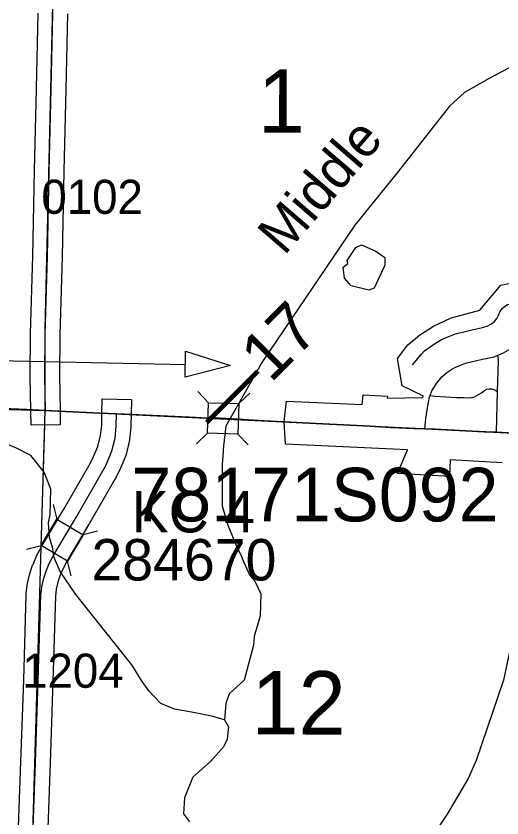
# Model space of a CAD drawing. Extents: x -132.8 to -73.3, y -60 to -26.
# Drawn here: x -111.083 to -110.087, y -52.384 to -50.739 of the extents above; entities that cross this region are included whole.
import ezdxf

# ---------------------------------------------------------------- set-up
doc = ezdxf.new("R2010")
doc.units = 0
for name, color, linetype in [('tdCoCityStreetMinor', 7, 'Continuous'), ('tdCoCorpBndry', 7, 'Continuous'), ('tdCoDirctArrow', 7, 'Continuous'), ('tdCoHydroRiver', 7, 'Continuous'), ('tdCoHydroTxtLg', 7, 'Continuous'), ('tdCoPriCL', 7, 'Continuous'), ('tdCoPrimary', 7, 'Continuous'), ('tdCoPriNonDiv', 7, 'Continuous'), ('tdCoPriNonDivCL', 7, 'Continuous'), ('tdCoSecRdNmbr', 7, 'Continuous'), ('tdCoSecRteBand', 7, 'Continuous'), ('tdCoSecRteCL', 7, 'Continuous'), ('tdCoSectLine', 7, 'Continuous'), ('tdCoSectLinePart', 7, 'Continuous'), ('tdCoSectNmbr', 7, 'Continuous'), ('tdCoStrucNonDivPri', 7, 'Continuous'), ('tdCoStrucPriMaintName', 7, 'Continuous'), ('tdCoStrucSec', 7, 'Continuous'), ('tdCoStrucSecCoName', 7, 'Continuous'), ('tdCoStrucSecFHWANum', 7, 'Continuous'), ('tdCoSurfAsphalt', 7, 'Continuous'), ('tdCoSurfGravel', 7, 'Continuous'), ('tdStHwyPriRefPost1', 7, 'Continuous')]:
    doc.layers.add(name, color=color, linetype=linetype)

msp = doc.modelspace()

# ---------------------------------------------------------------- linework, layer by layer
at = {"layer": 'tdCoCityStreetMinor'}
msp.add_line((-110.0979, -51.5927), (-110.0954, -51.5087), dxfattribs=at)
for points in [[(-110.2698, -51.4545), (-110.2525, -51.4333), (-110.2451, -51.4254), (-110.234, -51.417), (-110.2229, -51.4096), (-110.2089, -51.4017), (-110.1958, -51.396), (-110.1815, -51.3906), (-110.1447, -51.3817), (-110.1262, -51.3775), (-110.1166, -51.3748), (-110.1092, -51.3709), (-110.1016, -51.3652), (-110.0969, -51.359), (-110.0927, -51.3507), (-110.09, -51.3443), (-110.0863, -51.3388), (-110.0823, -51.3351), (-110.0767, -51.3314), (-110.07, -51.329), (-110.0624, -51.3277), (-110.0273, -51.3296)], [(-110.0949, -51.4346), (-110.0848, -51.4306), (-110.068, -51.4209), (-110.0555, -51.4091), (-110.0456, -51.3958), (-110.0417, -51.3896), (-110.0382, -51.3844), (-110.0355, -51.3815), (-110.0325, -51.38), (-110.0285, -51.3791)], [(-110.2341, -51.5175), (-110.2301, -51.5075), (-110.2207, -51.4927), (-110.2098, -51.4789), (-110.1995, -51.4698), (-110.1876, -51.4619), (-110.1748, -51.456), (-110.1615, -51.4505), (-110.1265, -51.4429), (-110.1026, -51.4377), (-110.0949, -51.4346)], [(-110.0954, -51.5087), (-110.0942, -51.4678), (-110.0937, -51.4466), (-110.0939, -51.4419), (-110.0949, -51.4346)], [(-110.2341, -51.5175), (-110.2244, -51.5186), (-110.1788, -51.5211), (-110.1645, -51.5216), (-110.1521, -51.5218), (-110.143, -51.5198), (-110.1285, -51.5115), (-110.1221, -51.5068), (-110.1174, -51.5043), (-110.1129, -51.5033), (-110.1073, -51.5033), (-110.1032, -51.5048), (-110.099, -51.5066), (-110.0954, -51.5087)], [(-110.2444, -51.5856), (-110.2429, -51.5652), (-110.2394, -51.5423), (-110.2352, -51.5203), (-110.2341, -51.5175)]]:
    msp.add_lwpolyline(points, dxfattribs=at)
at = {"layer": 'tdCoCorpBndry'}
msp.add_lwpolyline([(-110.0858, -51.655), (-110.1928, -51.6493), (-110.1939, -51.6831), (-110.3008, -51.6774), (-110.2801, -51.6286), (-110.5303, -51.617), (-110.5328, -51.5715), (-110.5283, -51.5287), (-110.3729, -51.5359), (-110.3714, -51.516), (-110.3214, -51.5185), (-110.3217, -51.5229), (-110.2498, -51.5216), (-110.2471, -51.5188), (-110.2909, -51.4975), (-110.3007, -51.441), (-110.2797, -51.4131), (-110.2555, -51.3933), (-110.2267, -51.3749), (-110.1909, -51.3577), (-110.1319, -51.3418), (-110.0889, -51.2906), (-110.0263, -51.2779)], dxfattribs=at)
at = {"layer": 'tdCoDirctArrow'}
msp.add_lwpolyline([(-110.7352, -51.4259), (-110.6434, -51.4553), (-110.7359, -51.4798)], close=True, dxfattribs=at)
msp.add_lwpolyline([(-111.1654, -51.897), (-111.156, -51.4777), (-111.1557, -51.4741), (-111.1553, -51.4719), (-111.1546, -51.4691), (-111.1536, -51.4663), (-111.1524, -51.4637), (-111.151, -51.4611), (-111.1493, -51.4587), (-111.1474, -51.4565), (-111.1454, -51.4544), (-111.1432, -51.4525), (-111.1408, -51.4509), (-111.1382, -51.4494), (-111.1356, -51.4482), (-111.1329, -51.4472), (-111.13, -51.4464), (-111.1272, -51.4459), (-111.1242, -51.4457), (-111.1213, -51.4457), (-110.7356, -51.4537)], dxfattribs=at)
at = {"layer": 'tdCoHydroRiver'}
for points in [[(-110.0453, -50.8307), (-110.1125, -50.867), (-110.1636, -50.8957), (-110.1943, -50.9234), (-110.2985, -51.0566), (-110.3879, -51.168), (-110.5777, -51.4474), (-110.6527, -51.58), (-110.6576, -51.6202), (-110.6589, -51.6411), (-110.66, -51.6585), (-110.6605, -51.7436), (-110.6488, -51.7834), (-110.6294, -51.8296), (-110.6203, -51.8471), (-110.6189, -51.8519), (-110.6039, -51.8854), (-110.5932, -51.8983), (-110.5811, -51.9238), (-110.5822, -51.9695), (-110.5943, -52.0118), (-110.5963, -52.0292), (-110.6153, -52.1013), (-110.646, -52.1289), (-110.6528, -52.1493), (-110.6552, -52.1824)], [(-110.3595, -51.3012), (-110.3956, -51.2925), (-110.4095, -51.2764), (-110.4121, -51.2542), (-110.4024, -51.2465), (-110.4039, -51.2402), (-110.3859, -51.2138), (-110.3747, -51.2078), (-110.345, -51.2211), (-110.3264, -51.2342), (-110.3268, -51.2499), (-110.3484, -51.2968), (-110.3595, -51.3012)], [(-110.6821, -52.1753), (-110.7154, -52.168), (-110.7578, -52.1606), (-110.7859, -52.1488), (-110.8105, -52.123), (-110.8243, -52.1037), (-110.8455, -52.07), (-110.9602, -51.9251), (-110.9922, -51.8785), (-111.0056, -51.8482), (-111.0083, -51.8276), (-111.0141, -51.8086), (-111.0165, -51.7785), (-111.0129, -51.7613), (-111.0116, -51.7092), (-111.0249, -51.6742), (-111.0525, -51.6404), (-111.0821, -51.6254), (-111.1102, -51.6136), (-111.1286, -51.5927), (-111.173, -51.4748), (-111.1971, -51.4316), (-111.2154, -51.4043), (-111.2501, -51.3403)], [(-110.0591, -51.8077), (-110.0615, -51.9079), (-110.0653, -51.9362), (-110.0667, -51.9961), (-110.071, -52.0433), (-110.0835, -52.1014), (-110.1395, -52.2657), (-110.1561, -52.3032), (-110.1989, -52.3763), (-110.2595, -52.4679), (-110.2907, -52.5208), (-110.3936, -52.7313), (-110.4218, -52.7906), (-110.4306, -52.8267), (-110.4374, -52.847), (-110.4409, -52.8596), (-110.4593, -52.9049), (-110.4907, -52.9657), (-110.5307, -52.9884), (-110.5876, -52.9886)], [(-110.6552, -52.1824), (-110.6476, -52.1967), (-110.6498, -52.2219), (-110.6565, -52.2375), (-110.6836, -52.2675)], [(-110.6552, -52.1824), (-110.6821, -52.1753)], [(-110.6836, -52.2675), (-110.7203, -52.3004), (-110.7372, -52.3426), (-110.7396, -52.3756), (-110.7274, -52.3917)]]:
    msp.add_lwpolyline(points, dxfattribs=at)
at = {"layer": 'tdCoPriCL'}
msp.add_lwpolyline([(-110.0625, -51.5944), (-110.0983, -51.5927), (-110.1236, -51.5915), (-110.2235, -51.5865), (-110.2447, -51.5856), (-110.2674, -51.5846), (-110.2971, -51.5834), (-110.315, -51.5826), (-110.3566, -51.5802), (-110.4112, -51.5772), (-110.4958, -51.5735), (-110.5332, -51.5715), (-110.5754, -51.5693), (-110.6284, -51.5658), (-110.6664, -51.5636), (-110.6898, -51.5636), (-110.7276, -51.5619), (-110.8321, -51.5569), (-110.8772, -51.5548), (-110.9108, -51.5532), (-111.023, -51.5477), (-111.0607, -51.5458), (-111.1281, -51.5434)], dxfattribs=at)
at = {"layer": 'tdCoPrimary'}
for p, q in [((-110.4108, -51.5772), (-110.3562, -51.5802)), ((-110.4108, -51.5772), (-110.3562, -51.5802)), ((-110.2967, -51.5834), (-110.267, -51.5846)), ((-110.2967, -51.5834), (-110.267, -51.5846))]:
    msp.add_line(p, q, dxfattribs=at)
for points in [[(-111.669, -51.5392), (-111.6273, -51.5399), (-111.507, -51.5389), (-111.4135, -51.5384), (-111.307, -51.5399), (-111.2145, -51.5414), (-111.1422, -51.543), (-111.1277, -51.5434), (-111.1133, -51.5439), (-111.0604, -51.5458), (-111.0227, -51.5477), (-110.9104, -51.5532), (-110.8769, -51.5548), (-110.8317, -51.5569), (-110.7272, -51.5619), (-110.6895, -51.5636), (-110.6892, -51.5636), (-110.6748, -51.5636), (-110.666, -51.5636), (-110.6403, -51.5651), (-110.6281, -51.5658), (-110.575, -51.5693), (-110.5328, -51.5715)], [(-111.669, -51.5392), (-111.6273, -51.5399), (-111.507, -51.5389), (-111.4135, -51.5384), (-111.307, -51.5399), (-111.2145, -51.5414), (-111.1422, -51.543), (-111.1277, -51.5434), (-111.1133, -51.5439), (-111.0604, -51.5458), (-111.0227, -51.5477), (-110.9104, -51.5532), (-110.8769, -51.5548), (-110.8317, -51.5569), (-110.7272, -51.5619), (-110.6895, -51.5636), (-110.6892, -51.5636), (-110.6748, -51.5636), (-110.666, -51.5636), (-110.6403, -51.5651), (-110.6281, -51.5658), (-110.575, -51.5693), (-110.5328, -51.5715)], [(-111.1133, -51.5439), (-111.0604, -51.5458), (-111.0227, -51.5477), (-110.9104, -51.5532), (-110.8769, -51.5548), (-110.8317, -51.5569), (-110.7272, -51.5619), (-110.6895, -51.5636), (-110.6892, -51.5636), (-110.6748, -51.5636), (-110.666, -51.5636), (-110.6403, -51.5651), (-110.6281, -51.5658), (-110.575, -51.5693), (-110.5328, -51.5715), (-110.4954, -51.5735), (-110.4402, -51.5759), (-110.4108, -51.5772), (-110.3562, -51.5802), (-110.3146, -51.5826), (-110.2967, -51.5834), (-110.267, -51.5846), (-110.2444, -51.5856), (-110.2231, -51.5865), (-110.1232, -51.5915), (-110.0979, -51.5927), (-110.0621, -51.5944)], [(-110.5328, -51.5715), (-110.4954, -51.5735), (-110.4402, -51.5759)], [(-110.5328, -51.5715), (-110.4954, -51.5735), (-110.4402, -51.5759)], [(-110.4402, -51.5759), (-110.4108, -51.5772), (-110.4108, -51.5772)], [(-110.4402, -51.5759), (-110.4108, -51.5772), (-110.4108, -51.5772)], [(-110.3562, -51.5802), (-110.3146, -51.5826), (-110.2967, -51.5834)], [(-110.3562, -51.5802), (-110.3146, -51.5826), (-110.2967, -51.5834)], [(-110.267, -51.5846), (-110.2444, -51.5856), (-110.2231, -51.5865), (-110.1232, -51.5915), (-110.0979, -51.5927), (-110.0621, -51.5944), (-110.0334, -51.5954)], [(-110.267, -51.5846), (-110.2444, -51.5856), (-110.2231, -51.5865), (-110.1232, -51.5915), (-110.0979, -51.5927), (-110.0621, -51.5944), (-110.0334, -51.5954)]]:
    msp.add_lwpolyline(points, dxfattribs=at)
at = {"layer": 'tdCoPriNonDiv'}
msp.add_lwpolyline([(-112.1737, -51.5323), (-111.9239, -51.5389), (-111.7744, -51.5379), (-111.6277, -51.5399), (-111.4139, -51.5384), (-111.1281, -51.5434), (-110.6898, -51.5636), (-110.4112, -51.5772), (-110.0625, -51.5944), (-109.9569, -51.5981), (-109.7715, -51.6001), (-109.4923, -51.6013), (-109.3334, -51.6002), (-109.0284, -51.6031), (-108.9357, -51.6021), (-108.2842, -51.6245)], dxfattribs=at)
at = {"layer": 'tdCoPriNonDivCL'}
msp.add_lwpolyline([(-111.1137, -51.5439), (-111.0607, -51.5458), (-111.023, -51.5477), (-110.9108, -51.5532), (-110.8772, -51.5548), (-110.8321, -51.5569), (-110.7276, -51.5619), (-110.6898, -51.5636), (-110.6896, -51.5636), (-110.6752, -51.5636), (-110.6664, -51.5636), (-110.6407, -51.5651), (-110.6284, -51.5658), (-110.5754, -51.5693), (-110.5332, -51.5715), (-110.4958, -51.5735), (-110.4112, -51.5772), (-110.4112, -51.5772), (-110.3566, -51.5802), (-110.315, -51.5826), (-110.2971, -51.5834), (-110.2674, -51.5846), (-110.2447, -51.5856), (-110.2235, -51.5865), (-110.1236, -51.5915), (-110.0983, -51.5927), (-110.0625, -51.5944)], dxfattribs=at)
msp.add_lwpolyline([(-111.1137, -51.5439), (-111.0607, -51.5458), (-111.023, -51.5477), (-110.9108, -51.5532), (-110.8772, -51.5548), (-110.8321, -51.5569), (-110.7276, -51.5619), (-110.6898, -51.5636), (-110.6896, -51.5636), (-110.6752, -51.5636), (-110.6664, -51.5636), (-110.6407, -51.5651), (-110.6284, -51.5658), (-110.5754, -51.5693), (-110.5332, -51.5715), (-110.4958, -51.5735), (-110.4112, -51.5772), (-110.4112, -51.5772), (-110.3566, -51.5802), (-110.315, -51.5826), (-110.2971, -51.5834), (-110.2674, -51.5846), (-110.2447, -51.5856), (-110.2235, -51.5865), (-110.1236, -51.5915), (-110.0983, -51.5927), (-110.0625, -51.5944)], dxfattribs=at)
at = {"layer": 'tdCoSecRteBand'}
for points in [[(-110.9774, -50.7344), (-110.9811, -50.889), (-110.9848, -51.0571), (-110.9885, -51.2324), (-110.9885, -51.2325), (-110.9885, -51.2326), (-110.9929, -51.3917), (-110.9939, -51.4778), (-110.9927, -51.5472), (-110.9921, -51.5772), (-111.0521, -51.5782), (-111.0527, -51.5482), (-111.0539, -51.4784), (-111.0539, -51.478), (-111.0539, -51.4776), (-111.0529, -51.3908), (-111.0529, -51.3905), (-111.0529, -51.3903), (-111.0485, -51.2311), (-111.0448, -51.0558), (-111.0448, -51.0558), (-111.0448, -51.0558), (-111.0411, -50.8876), (-111.0411, -50.8876), (-111.0411, -50.8876), (-111.0374, -50.7329)], [(-111.079, -52.4407), (-111.0731, -52.269), (-111.0731, -52.269), (-111.0731, -52.269), (-111.0671, -52.1012), (-111.062, -51.9262), (-111.0619, -51.9251), (-111.0618, -51.9241), (-111.0601, -51.9068), (-111.0599, -51.9048), (-111.0594, -51.9029), (-111.0553, -51.8851), (-111.0549, -51.8837), (-111.0545, -51.8824), (-111.0488, -51.8656), (-111.0485, -51.8646), (-111.0481, -51.8637), (-111.0424, -51.8501), (-111.0419, -51.8489), (-111.0413, -51.8478), (-111.0302, -51.8266), (-111.0298, -51.8259), (-111.0294, -51.8252), (-110.9851, -51.7506), (-110.9339, -51.6618), (-110.9267, -51.6487), (-110.919, -51.6312), (-110.915, -51.6215), (-110.9095, -51.5993), (-110.9073, -51.5773), (-110.9069, -51.5542), (-110.9063, -51.5242), (-110.8463, -51.5254), (-110.8469, -51.5554), (-110.8474, -51.5797), (-110.8474, -51.5808), (-110.8475, -51.582), (-110.85, -51.6074), (-110.8502, -51.6096), (-110.8507, -51.6118), (-110.8574, -51.6382), (-110.8579, -51.6402), (-110.8587, -51.6422), (-110.8636, -51.6543), (-110.8638, -51.6547), (-110.864, -51.6551), (-110.8723, -51.6741), (-110.8728, -51.6752), (-110.8734, -51.6762), (-110.8813, -51.6908), (-110.8815, -51.6911), (-110.8817, -51.6915), (-110.9332, -51.7808), (-110.9333, -51.7809), (-110.9334, -51.7811), (-110.9774, -51.8551), (-110.9875, -51.8745), (-110.9923, -51.8859), (-110.9972, -51.9003), (-111.0006, -51.9147), (-111.002, -51.929), (-111.0072, -52.103), (-111.0072, -52.1031), (-111.0072, -52.1032), (-111.0131, -52.2711), (-111.019, -52.4426)]]:
    msp.add_lwpolyline(points, dxfattribs=at)
at = {"layer": 'tdCoSecRteCL'}
for points in [[(-111.0227, -51.5477), (-111.0239, -51.4779), (-111.0229, -51.3911), (-111.0185, -51.2318), (-111.0148, -51.0565), (-111.0111, -50.8883), (-111.0074, -50.7337), (-111.0048, -50.628)], [(-111.0521, -52.5537), (-111.049, -52.4417), (-111.0431, -52.2701), (-111.0372, -52.1021), (-111.032, -51.927), (-111.0302, -51.9098), (-111.0261, -51.892), (-111.0204, -51.8753), (-111.0147, -51.8617), (-111.0036, -51.8405), (-110.9592, -51.7658), (-110.9077, -51.6765), (-110.8998, -51.6619), (-110.8914, -51.6429), (-110.8865, -51.6309), (-110.8798, -51.6045), (-110.8774, -51.5791), (-110.8769, -51.5548)]]:
    msp.add_lwpolyline(points, dxfattribs=at)
at = {"layer": 'tdCoSectLine'}
for points in [[(-111.023, -51.5477), (-111.023, -51.3814), (-111.0051, -50.628)], [(-112.0297, -51.536), (-111.3147, -51.5398), (-111.023, -51.5477)], [(-111.0524, -52.5537), (-111.023, -51.5477)], [(-111.023, -51.5477), (-110.0338, -51.5954)]]:
    msp.add_lwpolyline(points, dxfattribs=at)
at = {"layer": 'tdCoSectLinePart'}
for points in [[(-111.9999, -51.5362), (-111.3147, -51.5398), (-111.0531, -51.5469)], [(-110.993, -51.5491), (-110.9072, -51.5533)], [(-110.8473, -51.5562), (-110.5332, -51.5713)], [(-111.0312, -51.8279), (-111.0239, -51.5777)]]:
    msp.add_lwpolyline(points, dxfattribs=at)
at = {"layer": 'tdCoStrucNonDivPri'}
for points in [[(-110.7101, -51.5092), (-110.6886, -51.5319), (-110.626, -51.5337)], [(-110.6033, -51.5122), (-110.626, -51.5337), (-110.6278, -51.5962)], [(-110.713, -51.616), (-110.6903, -51.5945), (-110.6886, -51.5319)], [(-110.6067, -51.6185), (-110.6278, -51.5962), (-110.6903, -51.5945)]]:
    msp.add_lwpolyline(points, dxfattribs=at)
at = {"layer": 'tdCoStrucSec'}
for points in [[(-110.7101, -51.5092), (-110.6886, -51.5319), (-110.626, -51.5337)], [(-110.6033, -51.5122), (-110.626, -51.5337), (-110.6278, -51.5962)], [(-110.713, -51.616), (-110.6903, -51.5945), (-110.6886, -51.5319)], [(-110.6067, -51.6185), (-110.6278, -51.5962), (-110.6903, -51.5945)], [(-111.0069, -51.7408), (-110.9992, -51.7711), (-110.9454, -51.803)], [(-111.0614, -51.8326), (-111.0311, -51.8249), (-110.9992, -51.7711)], [(-110.9157, -51.7955), (-110.9454, -51.803), (-110.9773, -51.8568)], [(-110.9696, -51.8871), (-110.9773, -51.8568), (-111.0311, -51.8249)]]:
    msp.add_lwpolyline(points, dxfattribs=at)
at = {"layer": 'tdCoSurfAsphalt'}
msp.add_lwpolyline([(-111.049, -52.4417), (-111.0431, -52.2701), (-111.0372, -52.1021), (-111.032, -51.927), (-111.0302, -51.9098), (-111.0261, -51.892), (-111.0204, -51.8753), (-111.0147, -51.8617), (-111.0036, -51.8405), (-110.9592, -51.7658), (-110.9077, -51.6765), (-110.8998, -51.6619), (-110.8914, -51.6429), (-110.8865, -51.6309), (-110.8798, -51.6045), (-110.8774, -51.5791), (-110.8769, -51.5548)], dxfattribs=at)
at = {"layer": 'tdCoSurfGravel'}
msp.add_lwpolyline([(-111.0227, -51.5477), (-111.0239, -51.4779), (-111.0229, -51.3911), (-111.0185, -51.2318), (-111.0148, -51.0565), (-111.0111, -50.8883), (-111.0074, -50.7337), (-111.0048, -50.628)], dxfattribs=at)

# ---------------------------------------------------------------- texts
at = {"layer": 'tdCoHydroTxtLg'}
msp.add_text('Middle', height=0.08, rotation=49.2017, dxfattribs=at).set_placement((-110.533, -51.2318))
at = {"layer": 'tdCoSecRdNmbr'}
for s, rotation, p in [('0102', 359.9164, (-111.031, -51.1444)), ('1204', 359.9165, (-111.0705, -52.1166))]:
    msp.add_text(s, height=0.07, rotation=rotation, dxfattribs=at).set_placement(p)
at = {"layer": 'tdCoSectNmbr'}
for s, p in [('1', (-110.5872, -50.9781)), ('12', (-110.6003, -52.2125))]:
    msp.add_text(s, height=0.13, rotation=359.9167, dxfattribs=at).set_placement(p)
at = {"layer": 'tdCoStrucPriMaintName'}
msp.add_text('78171S092', height=0.11, dxfattribs=at).set_placement((-110.8462, -51.7755))
msp.add_text('78171S092', height=0.11, dxfattribs=at).set_placement((-110.8462, -51.7755))
msp.add_text('78171S092', height=0.11, dxfattribs=at).set_placement((-110.8462, -51.7755))
at = {"layer": 'tdCoStrucSecCoName'}
msp.add_text('KC 4', height=0.085, dxfattribs=at).set_placement((-110.8457, -51.7982))
at = {"layer": 'tdCoStrucSecFHWANum'}
msp.add_text('284670', height=0.085, dxfattribs=at).set_placement((-110.9283, -51.8967))
at = {"layer": 'tdStHwyPriRefPost1'}
msp.add_text('‒‒17', height=0.1, rotation=45, dxfattribs=at).set_placement((-110.666, -51.5984))

doc.saveas('drawing.dxf')
